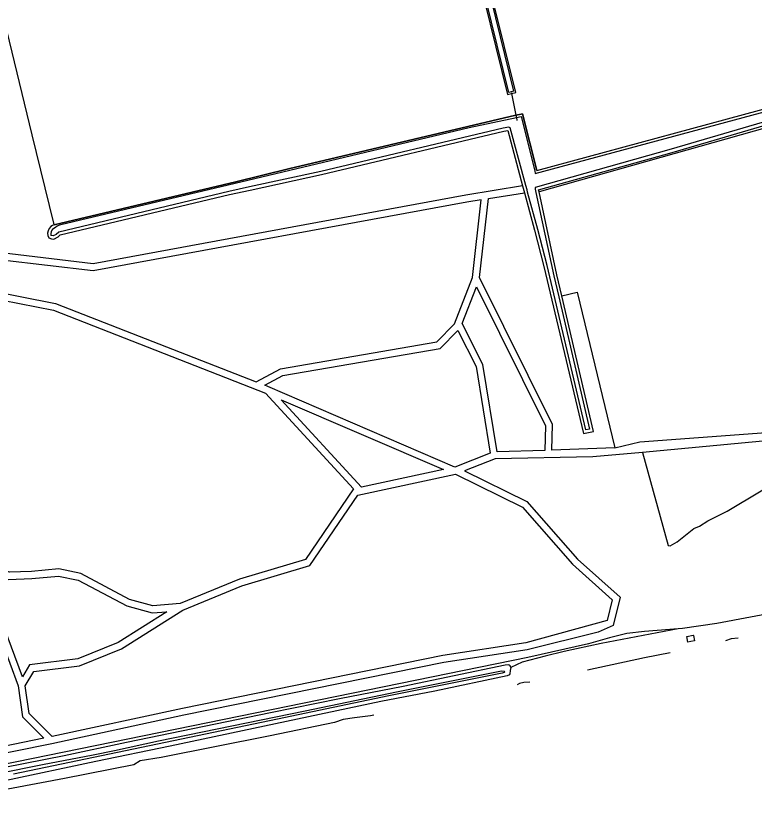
# Model space of a CAD drawing. Extents: x 162880 to 165536, y 384011 to 385179.
# Drawn here: x 163278.2 to 163488.3, y 384018.7 to 384245.3 of the extents above; entities that cross this region are included whole.
import ezdxf

# ---------------------------------------------------------------- set-up
doc = ezdxf.new("R2010")
doc.units = 0
for name, color, linetype in [('IMGEO_Duiker', 7, 'Continuous'), ('IMGEO_Erf', 7, 'Continuous'), ('IMGEO_Gemengd_bos', 7, 'Continuous'), ('IMGEO_Grasland_overig', 7, 'Continuous'), ('IMGEO_Hek', 7, 'Continuous'), ('IMGEO_Loofbos', 7, 'Continuous'), ('IMGEO_Spoorbaan_halfverhard', 7, 'Continuous'), ('IMGEO_Struiken', 7, 'Continuous'), ('IMGEO_Waterloop', 7, 'Continuous')]:
    doc.layers.add(name, color=color, linetype=linetype)

msp = doc.modelspace()

# ---------------------------------------------------------------- linework, layer by layer
at = {"layer": 'IMGEO_Duiker'}
msp.add_lwpolyline([(163419.24, 384223.36), (163419.27, 384223.2), (163420.51, 384217.03), (163420.64, 384216.38), (163420.8, 384215.57)], dxfattribs=at)
at = {"layer": 'IMGEO_Erf'}
for points in [[(163420.51, 384217.03), (163421.95, 384217.37), (163422.39, 384217.47), (163426.49, 384201.32), (163500, 384221.2), (163595.65, 384247.2), (163594.94, 384250), (163582.79, 384300.44), (163572.69, 384343.12), (163569.03, 384358.6)], [(163419.27, 384223.2), (163420.46, 384223.47), (163413.93, 384250), (163398.15, 384314.11), (163396.81, 384319.54), (163392.29, 384318.38)], [(163395.4, 384315.09), (163395.77, 384313.58), (163411.44, 384250), (163418.11, 384222.95), (163419.27, 384223.2)], [(163419.27, 384223.2), (163420.51, 384217.03)], [(163289.08, 384185.84), (163340.82, 384198.1), (163355.79, 384201.79), (163420.51, 384217.03)]]:
    msp.add_lwpolyline(points, dxfattribs=at)
at = {"layer": 'IMGEO_Gemengd_bos'}
for points in [[(163492.8, 384211.11), (163492.21, 384213.45), (163492.04, 384213.52), (163427.08, 384195.26)], [(163448.63, 384122.37), (163430.74, 384121.66), (163430.94, 384129.02), (163410.18, 384170.83), (163412.67, 384193.31), (163422.94, 384194.97)], [(163422.94, 384194.97), (163425.83, 384184.28), (163428.47, 384174.02), (163439.71, 384126.41), (163442.58, 384126.98), (163433.57, 384165.59)], [(163433.57, 384165.59), (163432.17, 384171.56), (163427.08, 384195.26)], [(163428.93, 384128.63), (163428.74, 384121.6), (163415.14, 384121.24), (163411.07, 384146.1), (163405.23, 384157.79), (163409.27, 384168.2), (163428.93, 384128.63)], [(163349.21, 384137.96), (163374.26, 384110.72), (163360.62, 384090.61), (163341.81, 384084.96), (163324.95, 384078.07), (163317.16, 384077.38), (163310.52, 384079.21), (163296.63, 384086.64), (163290.37, 384087.89), (163282.61, 384087.16), (163276.37, 384086.93), (163272.96, 384088), (163265.61, 384095.81), (163242.81, 384148.11), (163239.75, 384166.93), (163256.9, 384166.26), (163269.48, 384165.31), (163288.92, 384161.52), (163349.21, 384137.96)], [(163433.57, 384165.59), (163437.97, 384166.64), (163448.63, 384122.37)], [(163409.15, 384145.48), (163413.18, 384120.82), (163403.14, 384116.88), (163349.93, 384139.83), (163349, 384140.19), (163354.2, 384142.96), (163398.98, 384150.64), (163403.99, 384155.79), (163409.15, 384145.48)], [(163399.93, 384116.2), (163376.53, 384111.21), (163353.7, 384136.04), (163399.93, 384116.2)], [(163448.63, 384122.37), (163455.75, 384124.07), (163508.46, 384127.97), (163514.57, 384130.19)], [(163511.36, 384126.9), (163508.9, 384126.01), (163456.56, 384121.08)], [(163456.56, 384121.08), (163463.83, 384094.52), (163464.42, 384094.48), (163466.38, 384095.65), (163471.12, 384099.37), (163472.77, 384100.09), (163475.17, 384101.63), (163480.6, 384104.32), (163490.29, 384110.14), (163495.52, 384113.54), (163500, 384116.92), (163506.29, 384122.05), (163511.36, 384126.9)], [(163456.56, 384121.08), (163442.38, 384119.83), (163414.61, 384119.23), (163405.89, 384115.81), (163423.63, 384107.05), (163438.05, 384090.7), (163450.15, 384079.82), (163448.22, 384071.83), (163443.87, 384069.92), (163423.68, 384064.87), (163400.02, 384061.28), (163326.01, 384046.23), (163288.38, 384038.11), (163266.22, 384033.64)], [(163436.62, 384089.29), (163447.93, 384079.13), (163446.51, 384073.26), (163423.29, 384066.83), (163399.67, 384063.25), (163325.6, 384048.19), (163288.49, 384040.18), (163281.95, 384046.73), (163280.85, 384054.65), (163283.29, 384058.71), (163296.31, 384060.34), (163308.21, 384065.2), (163325.65, 384076.19), (163342.48, 384083.07), (163361.88, 384088.9), (163375.46, 384108.93), (163403.29, 384114.87), (163422.39, 384105.43), (163436.62, 384089.29)], [(163307.3, 384066.98), (163295.8, 384062.29), (163282.07, 384060.57), (163280.02, 384057.16), (163267.44, 384090.95), (163271.86, 384086.25), (163276.1, 384084.92), (163282.74, 384085.17), (163290.27, 384085.87), (163295.95, 384084.74), (163309.77, 384077.35), (163316.98, 384075.36), (163321.16, 384075.73), (163307.3, 384066.98)], [(163286.15, 384039.7), (163265.84, 384035.6), (163234.9, 384029.88), (163225.87, 384029.88), (163222.07, 384033.9), (163221, 384039.66), (163224.27, 384044.69), (163269.23, 384080.4), (163278.84, 384054.61), (163280.06, 384045.79), (163286.15, 384039.7)], [(163495.61, 384075.72), (163495.33, 384075.68), (163477.68, 384072.37), (163467.94, 384070.94), (163466.72, 384070.85)], [(163466.72, 384070.85), (163457.12, 384070.13), (163452.1, 384069.48), (163447.18, 384068.32), (163441.13, 384066.58), (163423.91, 384062.71), (163264.45, 384030.14), (163241.3, 384026.29), (163228.47, 384024.27), (163216.16, 384022.58), (163189.45, 384019.68)]]:
    msp.add_lwpolyline(points, dxfattribs=at)
at = {"layer": 'IMGEO_Grasland_overig'}
for points in [[(163427.08, 384195.26), (163426.96, 384195.8), (163464.93, 384206.46), (163500.22, 384216.8), (163548.23, 384229.97), (163562.06, 384233.64), (163575.73, 384237.26), (163597.55, 384243.35), (163597.59, 384243.22)], [(163422.41, 384196.91), (163422.94, 384194.97)], [(163471.03, 384068.94), (163471.33, 384067.45), (163470.3, 384067.24), (163469.41, 384067.04), (163469.12, 384068.62), (163471, 384069.02), (163471.03, 384068.94)], [(163419.05, 384059.86), (163418.85, 384058.99), (163418.76, 384058.02), (163418.63, 384057.74), (163418.03, 384057.45), (163397.46, 384053.13), (163382.05, 384050.21), (163322.08, 384037.45), (163300.96, 384033.07), (163275, 384027.56)]]:
    msp.add_lwpolyline(points, dxfattribs=at)
at = {"layer": 'IMGEO_Hek'}
for points in [[(163420.51, 384217.03), (163355.79, 384201.79), (163340.82, 384198.1), (163289.08, 384185.84)], [(163421.95, 384217.37), (163420.51, 384217.03)], [(163426.49, 384201.32), (163422.39, 384217.47), (163421.95, 384217.37)], [(163572.94, 384090.7), (163524.55, 384080.35), (163513.76, 384078.41), (163495.33, 384075.68), (163477.68, 384072.37), (163467.94, 384070.94), (163457.12, 384070.13), (163452.1, 384069.48), (163447.18, 384068.32), (163441.13, 384066.58), (163423.91, 384062.71), (163264.45, 384030.14), (163241.3, 384026.29), (163228.47, 384024.27), (163216.16, 384022.58), (163189.42, 384019.68)]]:
    msp.add_lwpolyline(points, dxfattribs=at)
at = {"layer": 'IMGEO_Loofbos'}
for points in [[(163191.22, 384225.92), (163212.73, 384241.29), (163216, 384237.23), (163271.3, 384258.29), (163271.78, 384256.3), (163273.3, 384250), (163282.67, 384211.41), (163288.87, 384186.29), (163289.08, 384185.84)], [(163422.41, 384196.91), (163406.21, 384194.3), (163300.15, 384174.73), (163274.09, 384177.84), (163238.64, 384169.03), (163227.76, 384173.24), (163222.07, 384207.9), (163216.08, 384213.63), (163185.27, 384216.54)], [(163287.23, 384182.76), (163287.57, 384182.15), (163288.29, 384181.82), (163289, 384181.74), (163290.2, 384182.38), (163290.81, 384182.94), (163338.97, 384194.48), (163344.82, 384195.74), (163365.21, 384200.14), (163417.02, 384212.47), (163418.16, 384212.64), (163422.41, 384196.91)], [(163408.18, 384170.89), (163410.62, 384192.98), (163406.55, 384192.33), (163300.22, 384172.7), (163274.22, 384175.81), (163245.64, 384168.7), (163257.02, 384168.26), (163269.75, 384167.3), (163289.48, 384163.45), (163346.55, 384141.15), (163353.54, 384144.87), (163398, 384152.5), (163403.05, 384157.69), (163408.18, 384170.89)], [(163289.08, 384185.84), (163288.57, 384185.61), (163288.1, 384185.33)]]:
    msp.add_lwpolyline(points, dxfattribs=at)
msp.add_arc((163290, 384183.26), 2.81, 132.6445, 190.2451, dxfattribs=at)
at = {"layer": 'IMGEO_Spoorbaan_halfverhard'}
for points in [[(163483.78, 384068.15), (163481.73, 384067.98), (163480.18, 384067.39)], [(163464.38, 384064.06), (163457.08, 384062.61), (163440.92, 384059.12)], [(163424.44, 384055.65), (163422.76, 384055.59), (163421.52, 384055.29), (163420.83, 384054.89)], [(163380.02, 384046.29), (163379.07, 384046.1), (163374.52, 384045.56), (163371.31, 384045), (163368.88, 384044.15), (163350.53, 384040.4), (163319.5, 384034.2), (163313.51, 384033.29), (163311.71, 384032.16), (163292.05, 384028.26), (163269.21, 384023.98), (163266.43, 384024.36), (163264.43, 384024), (163262.72, 384022.9)]]:
    msp.add_lwpolyline(points, dxfattribs=at)
at = {"layer": 'IMGEO_Struiken'}
for points in [[(163466.72, 384070.85), (163444.74, 384066.65), (163434.28, 384064.42), (163428.79, 384063.1), (163422.29, 384061.34), (163419.05, 384059.86)], [(163419.05, 384059.86), (163418.88, 384060.28), (163418.59, 384060.48), (163418.3, 384060.56), (163417.45, 384060.54), (163388.45, 384054.41), (163370.32, 384050.88), (163350.66, 384046.91), (163309.65, 384038.48), (163291.95, 384034.69), (163252.3, 384026.92), (163240.71, 384024.96), (163225.64, 384022.73), (163214.28, 384021.21), (163202.26, 384019.85), (163189.3, 384018.69)]]:
    msp.add_lwpolyline(points, dxfattribs=at)
at = {"layer": 'IMGEO_Waterloop'}
for points in [[(163288.71, 384184.65), (163289.48, 384185.21), (163289.97, 384185.57), (163290.95, 384185.9), (163344.2, 384198.56), (163407.2, 384213.54), (163420.64, 384216.38), (163421.98, 384216.66), (163425.84, 384201.18), (163426.01, 384200.47), (163499.99, 384220.39), (163597.69, 384246.6), (163596.81, 384250), (163584.11, 384298.84), (163569.93, 384357.87)], [(163392.22, 384317.84), (163396.45, 384318.93), (163397.67, 384313.99), (163413.44, 384249.88), (163419.85, 384223.84), (163418.48, 384223.54), (163411.93, 384250.12), (163396.26, 384313.7), (163395.88, 384315.23)], [(163499.97, 384217.68), (163464.68, 384207.34), (163425.99, 384196.47), (163426.01, 384195.94), (163426.21, 384195.01), (163431.28, 384171.36), (163432.68, 384165.38), (163441.48, 384127.69), (163440.39, 384127.47), (163429.36, 384174.24), (163426.71, 384184.51), (163423.84, 384195.11), (163423.66, 384195.78), (163423.32, 384197.06), (163418.89, 384213.42), (163418.48, 384213.6), (163416.85, 384213.36), (163365.01, 384201.02), (163344.63, 384196.63), (163338.77, 384195.36), (163290.37, 384183.77), (163289.67, 384183.12), (163288.83, 384182.67), (163288.18, 384182.75), (163288.13, 384182.92)], [(163318.75, 384039), (163360.56, 384047.52), (163386.55, 384052.9), (163416.44, 384058.85), (163417.16, 384058.84), (163417.38, 384058.65), (163417.18, 384058.43), (163416.55, 384058.2), (163384.36, 384051.8), (163352.62, 384045.11), (163277.52, 384029.5)], [(163259.76, 384027.05), (163285.71, 384032.27), (163300.17, 384034.95), (163306.21, 384036.21), (163318.75, 384039)]]:
    msp.add_lwpolyline(points, dxfattribs=at)
msp.add_arc((163290, 384183.26), 1.9, 132.8568, 190.2733, dxfattribs=at)

doc.saveas('drawing.dxf')
